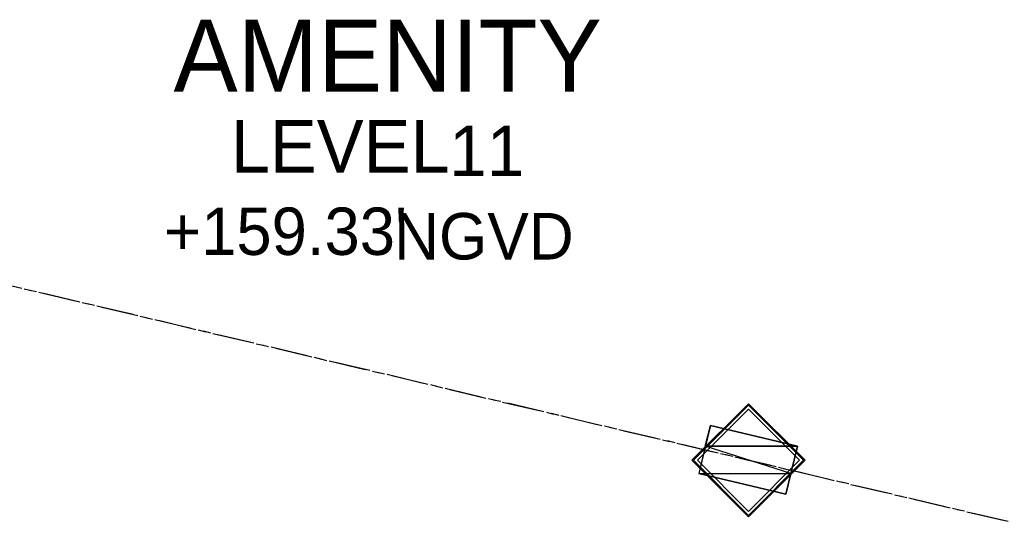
# Model space of a CAD drawing. Header units: feet. Extents: x -79 to 198, y -22 to 181.
# Tile 374 of 656: x 78 to 111, y 77 to 94. Entities that reach past the tile are written whole.
import ezdxf
from ezdxf.enums import TextEntityAlignment as Align

# ---------------------------------------------------------------- set-up
doc = ezdxf.new("R2010")
doc.units = ezdxf.units.FT
for name, color, linetype in [('A-LINEA', 7, 'CONTINUOUS'), ('A-MURO-CONCRETO', 8, 'CONTINUOUS'), ('A-TEXTO-PDF', 3, 'CONTINUOUS')]:
    doc.layers.add(name, color=color, linetype=linetype)

msp = doc.modelspace()

# ---------------------------------------------------------------- linework, layer by layer
at = {"layer": 'A-LINEA'}
for p, q in [((77.1733, 85.4044), (78.3867, 85.1244)), ((78.4667, 85.0978), (78.7067, 85.0444)), ((78.4667, 85.0978), (78.7067, 85.0444)), ((78.64, 85.0578), (78.88, 85.0044)), ((78.96, 84.9911), (80.1733, 84.6978)), ((78.96, 84.9911), (80.1733, 84.6978)), ((79.12, 84.9511), (80.3333, 84.6578)), ((80.4133, 84.6444), (80.6533, 84.5778)), ((80.4133, 84.6444), (80.6533, 84.5778)), ((80.5867, 84.6044), (80.8267, 84.5511)), ((80.9067, 84.5244), (82.12, 84.2444)), ((80.9067, 84.5244), (82.12, 84.2444)), ((81.0667, 84.4844), (82.28, 84.2044)), ((82.36, 84.1778), (82.6, 84.1244)), ((82.36, 84.1778), (82.6, 84.1244)), ((82.5333, 84.1378), (82.7733, 84.0844)), ((82.8533, 84.0711), (84.0667, 83.7778)), ((82.8533, 84.0711), (84.0667, 83.7778)), ((83.0133, 84.0311), (84.2267, 83.7378)), ((84.3067, 83.7244), (84.5467, 83.6578)), ((84.3067, 83.7244), (84.5467, 83.6578)), ((84.48, 83.6844), (84.72, 83.6178)), ((84.8, 83.6044), (86.0133, 83.3244)), ((84.8, 83.6044), (86.0133, 83.3244)), ((84.96, 83.5644), (86.1733, 83.2844)), ((86.2533, 83.2578), (86.4933, 83.2044)), ((86.2533, 83.2578), (86.4933, 83.2044)), ((86.4267, 83.2178), (86.6667, 83.1644)), ((86.7467, 83.1511), (87.96, 82.8578)), ((86.7467, 83.1511), (87.96, 82.8578)), ((86.9067, 83.1111), (88.12, 82.8178)), ((88.2, 82.8044), (88.44, 82.7378)), ((88.2, 82.8044), (88.44, 82.7378)), ((88.3733, 82.7644), (88.6133, 82.6978)), ((88.6933, 82.6844), (89.9067, 82.3911)), ((88.6933, 82.6844), (89.9067, 82.3911)), ((88.8533, 82.6444), (90.0667, 82.3644)), ((90.1467, 82.3378), (90.3867, 82.2844)), ((90.1467, 82.3378), (90.3867, 82.2844)), ((90.32, 82.2978), (90.56, 82.2444)), ((90.64, 82.2311), (91.8533, 81.9378)), ((90.64, 82.2311), (91.8533, 81.9378)), ((90.8, 82.1911), (92.0133, 81.8978)), ((92.0933, 81.8844), (92.3333, 81.8178)), ((92.0933, 81.8844), (92.3333, 81.8178)), ((92.2667, 81.8444), (92.5067, 81.7778)), ((92.5867, 81.7644), (93.8, 81.4711)), ((92.5867, 81.7644), (93.8, 81.4711)), ((92.7467, 81.7244), (93.96, 81.4311)), ((94.04, 81.4178), (94.28, 81.3644)), ((94.04, 81.4178), (94.28, 81.3644)), ((94.2, 81.3778), (94.4533, 81.3244)), ((94.52, 81.2978), (95.7467, 81.0178)), ((94.52, 81.2978), (95.7467, 81.0178)), ((94.6933, 81.2711), (95.9067, 80.9778)), ((95.9867, 80.9644), (96.2267, 80.8978)), ((95.9867, 80.9644), (96.2267, 80.8978)), ((96.1467, 80.9244), (96.4, 80.8578)), ((96.4667, 80.8444), (97.6933, 80.5511)), ((96.4667, 80.8444), (97.6933, 80.5511)), ((96.64, 80.8044), (97.8533, 80.5111)), ((97.9333, 80.4978), (98.1733, 80.4444)), ((97.9333, 80.4978), (98.1733, 80.4444)), ((98.0933, 80.4578), (98.3467, 80.4044)), ((98.4133, 80.3778), (99.64, 80.0978)), ((98.4133, 80.3778), (99.64, 80.0978)), ((98.5867, 80.3378), (99.8, 80.0578)), ((99.88, 80.0311), (100.12, 79.9778)), ((99.88, 80.0311), (100.12, 79.9778)), ((100.04, 80.0044), (100.2933, 79.9378)), ((100.36, 79.9244), (101.5867, 79.6311)), ((100.36, 79.9244), (101.5867, 79.6311)), ((100.5333, 79.8844), (101.7467, 79.5911)), ((101.8267, 79.5778), (102.0667, 79.5244)), ((101.8267, 79.5778), (102.0667, 79.5244)), ((101.9867, 79.5378), (102.24, 79.4844)), ((102.3067, 79.4578), (103.5333, 79.1778)), ((102.3067, 79.4578), (103.5333, 79.1778)), ((102.48, 79.4178), (103.6933, 79.1378)), ((103.7733, 79.1111), (104.0133, 79.0578)), ((103.7733, 79.1111), (104.0133, 79.0578)), ((103.9333, 79.0711), (104.1867, 79.0178)), ((104.2533, 79.0044), (105.48, 78.7111)), ((104.2533, 79.0044), (105.48, 78.7111)), ((104.4267, 78.9644), (105.64, 78.6711)), ((105.72, 78.6578), (105.96, 78.6044)), ((105.72, 78.6578), (105.96, 78.6044)), ((105.88, 78.6178), (106.1333, 78.5644)), ((106.2, 78.5378), (107.4267, 78.2578)), ((106.2, 78.5378), (107.4267, 78.2578)), ((106.3733, 78.4978), (107.5867, 78.2178)), ((107.6667, 78.1911), (107.9067, 78.1378)), ((107.6667, 78.1911), (107.9067, 78.1378)), ((107.8267, 78.1511), (108.08, 78.0978)), ((108.1467, 78.0844), (109.3733, 77.7911)), ((108.1467, 78.0844), (109.3733, 77.7911)), ((108.32, 78.0444), (109.5333, 77.7511)), ((109.6133, 77.7378), (109.8533, 77.6844)), ((109.6133, 77.7378), (109.8533, 77.6844)), ((109.7733, 77.6978), (110.0133, 77.6444)), ((110.0933, 77.6178), (111.32, 77.3378)), ((110.0933, 77.6178), (111.32, 77.3378)), ((110.2667, 77.5778), (111.48, 77.2978))]:
    msp.add_line(p, q, dxfattribs=at)
for points in [[(104.6667, 79.3444), (102.7667, 81.2444), (100.8667, 79.3444), (102.7667, 77.4444), (104.6667, 79.3444)], [(104.6133, 79.3444), (102.7667, 81.1911), (100.92, 79.3444), (102.7667, 77.4978), (104.6133, 79.3444)], [(104.48, 79.3444), (102.7667, 81.0578), (101.0533, 79.3444), (102.7667, 77.6311), (104.48, 79.3444)], [(104.0267, 78.2044), (104.4133, 79.8178), (101.4933, 80.5111), (101.1067, 78.8978), (104.0267, 78.2044)], [(104.0267, 78.2044), (104.4133, 79.8178), (101.4933, 80.5111), (101.1067, 78.8978), (104.0267, 78.2044)]]:
    msp.add_lwpolyline(points, dxfattribs=at)
at = {"layer": 'A-MURO-CONCRETO'}
for points in [[(101.4933, 80.5111), (104.4133, 79.8178), (101.32, 79.8178), (101.4933, 80.5111), (101.4933, 80.5111)], [(101.4933, 80.5111), (104.4133, 79.8178), (101.32, 79.8178), (101.4933, 80.5111), (101.4933, 80.5111)], [(101.32, 79.8178), (101.1067, 78.8978), (104.1867, 78.8978), (101.32, 79.8178)], [(101.32, 79.8178), (101.1067, 78.8978), (104.1867, 78.8978), (101.32, 79.8178)], [(101.32, 79.8178), (104.4133, 79.8178), (104.1867, 78.8978), (101.32, 79.8178), (101.32, 79.8178)], [(101.32, 79.8178), (104.4133, 79.8178), (104.1867, 78.8978), (101.32, 79.8178), (101.32, 79.8178)], [(101.1067, 78.8978), (104.1867, 78.8978), (104.0267, 78.2044), (101.1067, 78.8978), (101.1067, 78.8978)], [(101.1067, 78.8978), (104.1867, 78.8978), (104.0267, 78.2044), (101.1067, 78.8978), (101.1067, 78.8978)]]:
    msp.add_lwpolyline(points, dxfattribs=at)

# ---------------------------------------------------------------- texts
at = {"layer": 'A-TEXTO-PDF'}
for s, height, p in [('AMENITY', 2.418, (90.66, 91.71)), ('LEVEL', 1.764, (89.0684, 88.998)), ('11', 1.688, (93.9858, 88.8848)), ("+159.33'", 1.591, (87.236, 86.2343)), ('NGVD', 1.56, (93.8899, 86.0818))]:
    msp.add_text(s, height=height, dxfattribs=at).set_placement(p, align=Align.CENTER)

doc.saveas('drawing.dxf')
